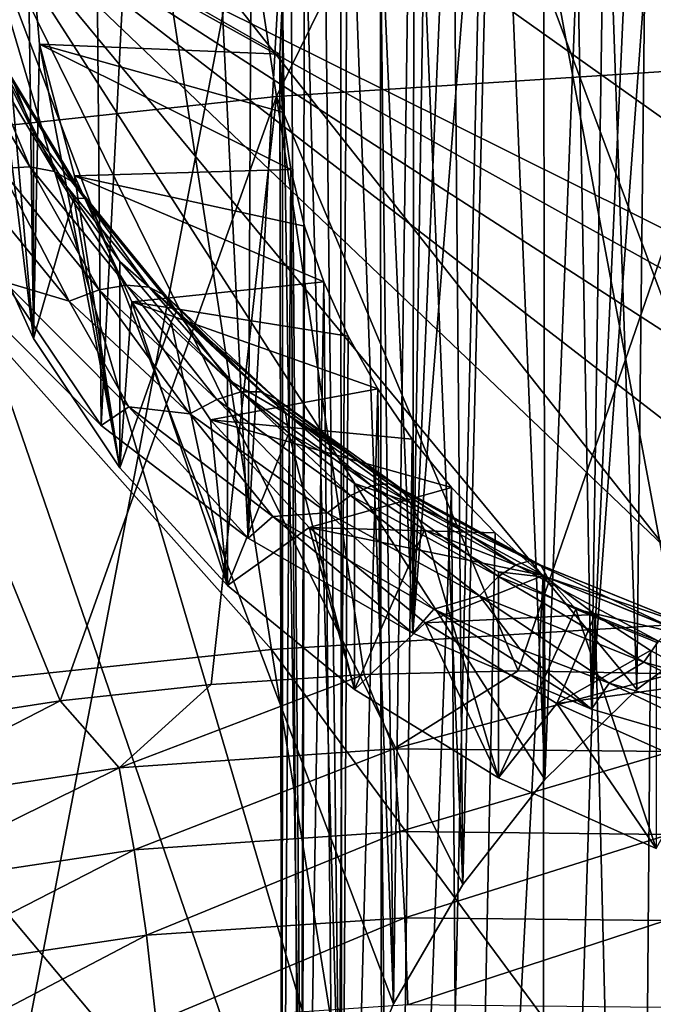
# Model space of a CAD drawing. Header units: metres. Extents: x -109 to 109, y -78 to 121.
# Tile 500 of 656: x -3.22 to -1.46, y -59.98 to -57.25. Entities that reach past the tile are written whole.
import ezdxf

# ---------------------------------------------------------------- set-up
doc = ezdxf.new("R2010")
doc.units = ezdxf.units.M
doc.layers.add('solid_508554_SW0001', color=7, linetype='CONTINUOUS')

msp = doc.modelspace()

# ---------------------------------------------------------------- linework, layer by layer
at = {"layer": 'solid_508554_SW0001'}
for points in [[(-1.232536, -53.693264, 73.047501), (-1.10607, -59.317673, 65.07177), (-1.633511, -59.164066, 64.964333)], [(-1.387994, -53.761219, 72.858841), (-1.232536, -53.693264, 73.047501), (-1.633511, -59.164066, 64.964333)], [(-1.553465, -53.836567, 72.640137), (-1.387994, -53.761219, 72.858841), (-1.633511, -59.164066, 64.964333)], [(-1.729498, -53.918835, 72.38829), (-1.553465, -53.836567, 72.640137), (-1.633511, -59.164066, 64.964333)], [(-1.729498, -53.918835, 72.38829), (-1.633511, -59.164066, 64.964333), (-2.130139, -58.953201, 64.816841)], [(-1.91813, -54.007961, 72.097328), (-1.729498, -53.918835, 72.38829), (-2.130139, -58.953201, 64.816841)], [(-2.05208, -54.071068, 71.877747), (-1.91813, -54.007961, 72.097328), (-2.130139, -58.953201, 64.816841)], [(-2.122468, -54.103996, 71.758026), (-2.05208, -54.071068, 71.877747), (-2.130139, -58.953201, 64.816841)], [(-2.340569, -54.204014, 71.367973), (-2.122468, -54.103996, 71.758026), (-2.130139, -58.953201, 64.816841)], [(-2.340569, -54.204014, 71.367973), (-2.130139, -58.953201, 64.816841), (-2.587559, -58.688618, 64.631783)], [(-2.566512, -54.302837, 70.931961), (-2.340569, -54.204014, 71.367973), (-2.587559, -58.688618, 64.631783)], [(-2.797381, -54.39642, 70.449379), (-2.566512, -54.302837, 70.931961), (-2.587559, -58.688618, 64.631783)], [(-2.211783, -66.377815, 9.131481), (-2.222234, -54.526951, 2.151316), (-4.42756, -54.381783, 2.402754)], [(-4.406734, -66.23333, 9.381738), (-2.211783, -66.377815, 9.131481), (-4.42756, -54.381783, 2.402754)], [(-3.030545, -54.480553, 69.917404), (-2.797381, -54.39642, 70.449379), (-2.996264, -58.375839, 64.413017)], [(-2.797381, -54.39642, 70.449379), (-2.587559, -58.688618, 64.631783), (-2.996264, -58.375839, 64.413017)], [(-3.030545, -54.480553, 69.917404), (-2.996264, -58.375839, 64.413017), (-3.34968, -58.019867, 64.16404)], [(-3.259381, -54.549332, 69.340607), (-3.030545, -54.480553, 69.917404), (-3.34968, -58.019867, 64.16404)], [(0, -66.426102, 9.047851), (0, -54.575462, 2.067291), (-2.222234, -54.526951, 2.151316)], [(-2.211783, -66.377815, 9.131481), (0, -66.426102, 9.047851), (-2.222234, -54.526951, 2.151316)], [(-2.509077, -57.460484, 50.071541), (-2.833525, -55.34499, 51.035069), (-1.421885, -55.254608, 51.19162)], [(-1.259074, -57.380451, 50.210163), (-2.509077, -57.460484, 50.071541), (-1.421885, -55.254608, 51.19162)], [(-3.741002, -57.593235, 49.84161), (-4.22475, -55.494907, 50.775406), (-2.833525, -55.34499, 51.035069)], [(-2.509077, -57.460484, 50.071541), (-3.741002, -57.593235, 49.84161), (-2.833525, -55.34499, 51.035069)], [(-4.647057, -55.382214, 0.680429), (-2.331927, -55.530445, 0.423685), (-4.626338, -67.498848, 7.815628)], [(-2.331927, -55.530445, 0.423685), (-2.321532, -67.646423, 7.560028), (-4.626338, -67.498848, 7.815628)], [(-2.331927, -55.530445, 0.423685), (0, -55.579975, 0.337897), (-2.321532, -67.646423, 7.560028)], [(-2.321532, -67.646423, 7.560028), (0, -55.579975, 0.337897), (0, -67.695732, 7.474622)], [(-1.229761, -58.904972, 54.975941), (-1.306236, -55.596676, 59.784458), (-1.469482, -55.686058, 59.846973)], [(-1.507271, -59.109695, 55.000969), (-1.469482, -55.686058, 59.846973), (-1.62361, -55.785625, 59.916615)], [(-1.507271, -59.109695, 55.000969), (-1.229761, -58.904972, 54.975941), (-1.469482, -55.686058, 59.846973)], [(-1.763366, -59.359665, 55.031528), (-1.62361, -55.785625, 59.916615), (-1.767783, -55.894836, 59.993)], [(-1.763366, -59.359665, 55.031528), (-1.507271, -59.109695, 55.000969), (-1.62361, -55.785625, 59.916615)], [(-1.763366, -59.359665, 55.031528), (-1.767783, -55.894836, 59.993), (-1.901006, -56.012936, 60.075603)], [(-1.990672, -59.651722, 55.067234), (-1.901006, -56.012936, 60.075603), (-2.022555, -56.139282, 60.163975)], [(-1.990672, -59.651722, 55.067234), (-1.763366, -59.359665, 55.031528), (-1.901006, -56.012936, 60.075603)], [(-3.183714, -58.133656, 62.413132), (-3.358227, -56.13419, 61.014641), (-3.358227, -57.750244, 62.144962)], [(-3.2, -56.942215, 61.579803), (-3.358227, -56.13419, 61.014641), (-3.183714, -58.133656, 62.413132)], [(-1.990672, -59.651722, 55.067234), (-2.022555, -56.139282, 60.163975), (-2.131594, -56.273006, 60.257507)], [(-2.18363, -59.983471, 55.107792), (-2.131594, -56.273006, 60.257507), (-2.227524, -56.413376, 60.355686)], [(-2.18363, -59.983471, 55.107792), (-1.990672, -59.651722, 55.067234), (-2.131594, -56.273006, 60.257507)], [(-2.18363, -59.983471, 55.107792), (-2.227524, -56.413376, 60.355686), (-2.309695, -56.559437, 60.457844)], [(-4.092897, -61.600193, 74.235786), (-2.051954, -61.79623, 74.348877), (-3.866666, -56.51215, 83.145706)], [(-2.051954, -61.79623, 74.348877), (-1.937002, -56.680149, 83.242615), (-3.866666, -56.51215, 83.145706)], [(-2.335019, -60.347897, 55.152348), (-2.309695, -56.559437, 60.457844), (-2.377645, -56.710369, 60.563412)], [(-2.335019, -60.347897, 55.152348), (-2.18363, -59.983471, 55.107792), (-2.309695, -56.559437, 60.457844)], [(-2.051954, -61.79623, 74.348877), (0.000254, -61.861794, 74.386688), (-1.937002, -56.680149, 83.242615)], [(0.000254, -61.861794, 74.386688), (0.001436, -56.736271, 83.274986), (-1.937002, -56.680149, 83.242615)], [(-2.335019, -60.347897, 55.152348), (-2.377645, -56.710369, 60.563412), (-2.430923, -56.865173, 60.671684)], [(-2.843036, -56.921932, 52.536964), (-1.265816, -58.920246, 51.656967), (-1.42639, -56.833637, 52.689892)], [(-3.362093, -56.868462, 54.726963), (0, -58.541428, 54.931496), (-0.316316, -58.564014, 54.934258)], [(-2.033412, -57.095478, 54.754719), (0, -58.541428, 54.931496), (-3.362093, -56.868462, 54.726963)], [(-3.362093, -56.868462, 54.726963), (-0.316316, -58.564014, 54.934258), (-0.629541, -58.631992, 54.942566)], [(-3.362093, -56.868462, 54.726963), (-0.629541, -58.631992, 54.942566), (-0.935256, -58.74551, 54.956444)], [(-3.362093, -56.868462, 54.726963), (-0.935256, -58.74551, 54.956444), (-1.229761, -58.904972, 54.975941)], [(-3.362093, -56.868462, 54.726963), (-1.229761, -58.904972, 54.975941), (-1.507271, -59.109695, 55.000969)], [(-3.362093, -56.868462, 54.726963), (-1.507271, -59.109695, 55.000969), (-1.763366, -59.359665, 55.031528)], [(-3.362093, -56.868462, 54.726963), (-1.763366, -59.359665, 55.031528), (-1.990672, -59.651722, 55.067234)], [(-3.362093, -56.868462, 54.726963), (-1.990672, -59.651722, 55.067234), (-2.18363, -59.983471, 55.107792)], [(-3.362093, -56.868462, 54.726963), (-2.18363, -59.983471, 55.107792), (-2.335019, -60.347897, 55.152348)], [(-3.328209, -60.656094, 55.190025), (-3.362093, -56.868462, 54.726963), (-2.335019, -60.347897, 55.152348)], [(-2.439803, -60.738911, 55.20015), (-2.430923, -56.865173, 60.671684), (-2.469222, -57.022949, 60.78204)], [(-2.439803, -60.738911, 55.20015), (-2.335019, -60.347897, 55.152348), (-2.430923, -56.865173, 60.671684)], [(-4.240262, -57.068417, 52.283249), (-2.522985, -58.9986, 51.521255), (-2.843036, -56.921932, 52.536964)], [(-2.843036, -56.921932, 52.536964), (-2.522985, -58.9986, 51.521255), (-1.265816, -58.920246, 51.656967)], [(-3.2, -56.942215, 61.579803), (-3.183714, -58.133656, 62.413132), (-3.167429, -57.315399, 61.84082)], [(-2.5, -57.343422, 61.006187), (-3.2, -56.942215, 61.579803), (-3.167429, -57.315399, 61.84082)], [(-2.5, -57.343422, 61.006187), (-2.492293, -57.182686, 60.893764), (-3.2, -56.942215, 61.579803)], [(-2.439803, -60.738911, 55.20015), (-2.469222, -57.022949, 60.78204), (-2.492293, -57.182686, 60.893764)], [(-4.240262, -57.068417, 52.283249), (-3.762919, -59.128593, 51.296101), (-2.522985, -58.9986, 51.521255)], [(-2.033412, -57.095478, 54.754719), (-1.35906, -57.16724, 54.763493), (0, -58.541428, 54.931496)], [(-2.493237, -61.14539, 55.249844), (-2.492293, -57.182686, 60.893764), (-2.5, -57.343422, 61.006187)], [(-2.493237, -61.14539, 55.249844), (-2.439803, -60.738911, 55.20015), (-2.492293, -57.182686, 60.893764)], [(-3.193971, -57.656193, 63.776386), (-3.407341, -57.30164, 63.5284), (-3.276137, -57.660873, 63.852463)], [(-3.334165, -57.322247, 63.446049), (-3.407341, -57.30164, 63.5284), (-3.193971, -57.656193, 63.776386)], [(-3.167429, -57.315399, 61.84082), (-3.183714, -58.133656, 62.413132), (-2.944391, -58.492813, 62.664337)], [(-3.167429, -57.315399, 61.84082), (-2.944391, -58.492813, 62.664337), (-3.070378, -57.680988, 62.096523)], [(-2.469222, -57.663891, 61.230335), (-3.167429, -57.315399, 61.84082), (-3.070378, -57.680988, 62.096523)], [(-2.492293, -57.504154, 61.11861), (-2.5, -57.343422, 61.006187), (-3.167429, -57.315399, 61.84082)], [(-2.469222, -57.663891, 61.230335), (-2.492293, -57.504154, 61.11861), (-3.167429, -57.315399, 61.84082)], [(-3.125377, -57.669186, 63.688709), (-3.334165, -57.322247, 63.446049), (-3.193971, -57.656193, 63.776386)], [(-3.279145, -57.35799, 63.355186), (-3.334165, -57.322247, 63.446049), (-3.125377, -57.669186, 63.688709)], [(-2.493237, -61.558468, 55.300346), (-2.5, -57.343422, 61.006187), (-2.492293, -57.504154, 61.11861)], [(-2.493237, -61.558468, 55.300346), (-2.493237, -61.14539, 55.249844), (-2.5, -57.343422, 61.006187)], [(-3.183714, -58.133656, 62.413132), (-3.358227, -57.750244, 62.144962), (-3.279324, -57.371357, 63.100288)], [(-3.183714, -58.133656, 62.413132), (-3.279324, -57.371357, 63.100288), (-3.183712, -57.560509, 63.232586)], [(-3.245045, -57.407066, 63.260372), (-3.183712, -57.560509, 63.232586), (-3.279324, -57.371357, 63.100288)], [(-3.073802, -57.699203, 63.593842), (-3.279145, -57.35799, 63.355186), (-3.125377, -57.669186, 63.688709)], [(-3.245045, -57.407066, 63.260372), (-3.279145, -57.35799, 63.355186), (-3.073802, -57.699203, 63.593842)], [(-1.837103, -59.057873, 49.225708), (-2.509077, -57.460484, 50.071541), (-1.259074, -57.380451, 50.210163)], [(-1.407931, -59.065777, 49.250614), (-1.837103, -59.057873, 49.225708), (-1.259074, -57.380451, 50.210163)], [(-3.041838, -57.744736, 63.496548), (-3.183712, -57.560509, 63.232586), (-3.245045, -57.407066, 63.260372)], [(-3.041838, -57.744736, 63.496548), (-3.245045, -57.407066, 63.260372), (-3.073802, -57.699203, 63.593842)], [(-3.110399, -59.1413, 49.039131), (-3.741002, -57.593235, 49.84161), (-2.509077, -57.460484, 50.071541)], [(-2.690035, -59.095638, 49.119812), (-3.110399, -59.1413, 49.039131), (-2.509077, -57.460484, 50.071541)], [(-2.265049, -59.067806, 49.182076), (-2.690035, -59.095638, 49.119812), (-2.509077, -57.460484, 50.071541)], [(-1.837103, -59.057873, 49.225708), (-2.265049, -59.067806, 49.182076), (-2.509077, -57.460484, 50.071541)], [(-2.493237, -61.558468, 55.300346), (-2.492293, -57.504154, 61.11861), (-2.469222, -57.663891, 61.230335)], [(-3.183714, -58.133656, 62.413132), (-3.183712, -57.560509, 63.232586), (-3.071877, -57.743587, 63.360638)], [(-3.041838, -57.744736, 63.496548), (-3.071877, -57.743587, 63.360638), (-3.183712, -57.560509, 63.232586)], [(-3.110399, -59.1413, 49.039131), (-3.524571, -59.204597, 48.940353), (-3.741002, -57.593235, 49.84161)], [(-3.276137, -57.660873, 63.852463), (-3.367747, -57.682991, 63.91312), (-3.085145, -58.029572, 64.155533)], [(-3.193971, -57.656193, 63.776386), (-3.276137, -57.660873, 63.852463), (-3.001222, -57.998028, 64.08828)], [(-3.001222, -57.998028, 64.08828), (-3.276137, -57.660873, 63.852463), (-3.085145, -58.029572, 64.155533)], [(-2.92595, -57.98489, 64.006287), (-3.193971, -57.656193, 63.776386), (-3.001222, -57.998028, 64.08828)], [(-3.125377, -57.669186, 63.688709), (-3.193971, -57.656193, 63.776386), (-2.92595, -57.98489, 64.006287)], [(-2.863113, -57.990826, 63.913673), (-3.125377, -57.669186, 63.688709), (-2.92595, -57.98489, 64.006287)], [(-3.073802, -57.699203, 63.593842), (-3.125377, -57.669186, 63.688709), (-2.863113, -57.990826, 63.913673)], [(-2.430923, -57.821667, 61.340687), (-2.469222, -57.663891, 61.230335), (-3.070378, -57.680988, 62.096523)], [(-2.439803, -61.964947, 55.35004), (-2.493237, -61.558468, 55.300346), (-2.469222, -57.663891, 61.230335)], [(-2.439803, -61.964947, 55.35004), (-2.469222, -57.663891, 61.230335), (-2.430923, -57.821667, 61.340687)], [(-3.085145, -58.029572, 64.155533), (-3.367747, -57.682991, 63.91312), (-3.264819, -57.97628, 64.133553)], [(-2.815866, -58.015537, 63.815094), (-3.073802, -57.699203, 63.593842), (-2.863113, -57.990826, 63.913673)], [(-3.041838, -57.744736, 63.496548), (-3.073802, -57.699203, 63.593842), (-2.815866, -58.015537, 63.815094)], [(-3.070378, -57.680988, 62.096523), (-2.944391, -58.492813, 62.664337), (-2.910822, -58.031536, 62.341705)], [(-2.377645, -57.976471, 61.448963), (-3.070378, -57.680988, 62.096523), (-2.910822, -58.031536, 62.341705)], [(-2.377645, -57.976471, 61.448963), (-2.430923, -57.821667, 61.340687), (-3.070378, -57.680988, 62.096523)], [(-2.944391, -58.492813, 62.664337), (-3.183714, -58.133656, 62.413132), (-3.071877, -57.743587, 63.360638)], [(-2.944391, -58.492813, 62.664337), (-3.071877, -57.743587, 63.360638), (-2.944387, -57.919666, 63.483791)], [(-3.041838, -57.744736, 63.496548), (-2.944387, -57.919666, 63.483791), (-3.071877, -57.743587, 63.360638)], [(-2.786583, -58.057777, 63.715496), (-2.944387, -57.919666, 63.483791), (-3.041838, -57.744736, 63.496548)], [(-2.786583, -58.057777, 63.715496), (-3.041838, -57.744736, 63.496548), (-2.815866, -58.015537, 63.815094)], [(-2.439803, -61.964947, 55.35004), (-2.430923, -57.821667, 61.340687), (-2.377645, -57.976471, 61.448963)], [(-2.944391, -58.492813, 62.664337), (-2.944387, -57.919666, 63.483791), (-2.801894, -58.087841, 63.601418)], [(-2.786583, -58.057777, 63.715496), (-2.801894, -58.087841, 63.601418), (-2.944387, -57.919666, 63.483791)], [(-3.264819, -57.97628, 64.133553), (-3.34968, -58.019867, 64.16404), (-2.996264, -58.375839, 64.413017)], [(-2.918862, -58.323689, 64.376541), (-3.264819, -57.97628, 64.133553), (-2.996264, -58.375839, 64.413017)], [(-3.085145, -58.029572, 64.155533), (-3.264819, -57.97628, 64.133553), (-2.918862, -58.323689, 64.376541)], [(-3.001222, -57.998028, 64.08828), (-3.085145, -58.029572, 64.155533), (-2.749754, -58.342964, 64.374725)], [(-2.92595, -57.98489, 64.006287), (-3.001222, -57.998028, 64.08828), (-2.674955, -58.302891, 64.301514)], [(-2.674955, -58.302891, 64.301514), (-3.001222, -57.998028, 64.08828), (-2.749754, -58.342964, 64.374725)], [(-2.607866, -58.282112, 64.214172), (-2.92595, -57.98489, 64.006287), (-2.674955, -58.302891, 64.301514)], [(-2.863113, -57.990826, 63.913673), (-2.92595, -57.98489, 64.006287), (-2.607866, -58.282112, 64.214172)], [(-2.309695, -58.127403, 61.554531), (-2.377645, -57.976471, 61.448963), (-2.910822, -58.031536, 62.341705)], [(-2.55186, -58.281662, 64.117096), (-2.863113, -57.990826, 63.913673), (-2.607866, -58.282112, 64.214172)], [(-2.815866, -58.015537, 63.815094), (-2.863113, -57.990826, 63.913673), (-2.55186, -58.281662, 64.117096)], [(-2.335019, -62.355961, 55.397842), (-2.439803, -61.964947, 55.35004), (-2.377645, -57.976471, 61.448963)], [(-2.335019, -62.355961, 55.397842), (-2.377645, -57.976471, 61.448963), (-2.309695, -58.127403, 61.554531)], [(-2.509749, -58.301575, 64.01516), (-2.815866, -58.015537, 63.815094), (-2.55186, -58.281662, 64.117096)], [(-2.786583, -58.057777, 63.715496), (-2.815866, -58.015537, 63.815094), (-2.509749, -58.301575, 64.01516)], [(-2.749754, -58.342964, 64.374725), (-3.085145, -58.029572, 64.155533), (-2.918862, -58.323689, 64.376541)], [(-2.910822, -58.031536, 62.341705), (-2.944391, -58.492813, 62.664337), (-2.645128, -58.820404, 62.893467)], [(-2.910822, -58.031536, 62.341705), (-2.645128, -58.820404, 62.893467), (-2.692011, -58.359905, 62.571381)], [(-2.227524, -58.273464, 61.656689), (-2.910822, -58.031536, 62.341705), (-2.692011, -58.359905, 62.571381)], [(-2.227524, -58.273464, 61.656689), (-2.309695, -58.127403, 61.554531), (-2.910822, -58.031536, 62.341705)], [(-2.786583, -58.057777, 63.715496), (-2.645123, -58.247257, 63.712921), (-2.801894, -58.087841, 63.601418)], [(-2.48365, -58.340839, 63.913479), (-2.645123, -58.247257, 63.712921), (-2.786583, -58.057777, 63.715496)], [(-2.48365, -58.340839, 63.913479), (-2.786583, -58.057777, 63.715496), (-2.509749, -58.301575, 64.01516)], [(-2.645128, -58.820404, 62.893467), (-2.944391, -58.492813, 62.664337), (-2.801894, -58.087841, 63.601418)], [(-2.645128, -58.820404, 62.893467), (-2.801894, -58.087841, 63.601418), (-2.645123, -58.247257, 63.712921)], [(-2.335019, -62.355961, 55.397842), (-2.309695, -58.127403, 61.554531), (-2.227524, -58.273464, 61.656689)], [(-2.645128, -58.820404, 62.893467), (-2.645123, -58.247257, 63.712921), (-2.474874, -58.397102, 63.817726)], [(-2.48365, -58.340839, 63.913479), (-2.474874, -58.397102, 63.817726), (-2.645123, -58.247257, 63.712921)], [(-2.131594, -58.413834, 61.754868), (-2.227524, -58.273464, 61.656689), (-2.692011, -58.359905, 62.571381)], [(-2.18363, -62.720387, 55.442398), (-2.335019, -62.355961, 55.397842), (-2.227524, -58.273464, 61.656689)], [(-2.18363, -62.720387, 55.442398), (-2.227524, -58.273464, 61.656689), (-2.131594, -58.413834, 61.754868)], [(-2.607866, -58.282112, 64.214172), (-2.674955, -58.302891, 64.301514), (-2.302918, -58.570251, 64.48851)], [(-2.55186, -58.281662, 64.117096), (-2.607866, -58.282112, 64.214172), (-2.245161, -58.542763, 64.396484)], [(-2.245161, -58.542763, 64.396484), (-2.607866, -58.282112, 64.214172), (-2.302918, -58.570251, 64.48851)], [(-2.196944, -58.53672, 64.295486), (-2.55186, -58.281662, 64.117096), (-2.245161, -58.542763, 64.396484)], [(-2.509749, -58.301575, 64.01516), (-2.55186, -58.281662, 64.117096), (-2.196944, -58.53672, 64.295486)], [(-2.16069, -58.552422, 64.190605), (-2.509749, -58.301575, 64.01516), (-2.196944, -58.53672, 64.295486)], [(-2.48365, -58.340839, 63.913479), (-2.509749, -58.301575, 64.01516), (-2.16069, -58.552422, 64.190605)], [(-2.918862, -58.323689, 64.376541), (-2.996264, -58.375839, 64.413017), (-2.587559, -58.688618, 64.631783)], [(-2.518832, -58.628792, 64.589943), (-2.918862, -58.323689, 64.376541), (-2.587559, -58.688618, 64.631783)], [(-2.749754, -58.342964, 64.374725), (-2.918862, -58.323689, 64.376541), (-2.518832, -58.628792, 64.589943)], [(-2.674955, -58.302891, 64.301514), (-2.749754, -58.342964, 64.374725), (-2.367315, -58.617798, 64.566956)], [(-2.302918, -58.570251, 64.48851), (-2.674955, -58.302891, 64.301514), (-2.367315, -58.617798, 64.566956)], [(-2.367315, -58.617798, 64.566956), (-2.749754, -58.342964, 64.374725), (-2.518832, -58.628792, 64.589943)], [(-2.138221, -58.589077, 64.087105), (-2.474874, -58.397102, 63.817726), (-2.48365, -58.340839, 63.913479)], [(-2.138221, -58.589077, 64.087105), (-2.48365, -58.340839, 63.913479), (-2.16069, -58.552422, 64.190605)], [(-2.692011, -58.359905, 62.571381), (-2.645128, -58.820404, 62.893467), (-2.418399, -58.65942, 62.780869)], [(-2.022555, -58.547558, 61.8484), (-2.692011, -58.359905, 62.571381), (-2.418399, -58.65942, 62.780869)], [(-2.022555, -58.547558, 61.8484), (-2.131594, -58.413834, 61.754868), (-2.692011, -58.359905, 62.571381)], [(-2.292017, -59.10976, 63.095852), (-2.645128, -58.820404, 62.893467), (-2.474874, -58.397102, 63.817726)], [(-2.292017, -59.10976, 63.095852), (-2.474874, -58.397102, 63.817726), (-2.292012, -58.536613, 63.915306)], [(-2.138221, -58.589077, 64.087105), (-2.292012, -58.536613, 63.915306), (-2.474874, -58.397102, 63.817726)], [(-2.18363, -62.720387, 55.442398), (-2.131594, -58.413834, 61.754868), (-2.022555, -58.547558, 61.8484)], [(-1.901006, -58.673904, 61.936771), (-2.022555, -58.547558, 61.8484), (-2.418399, -58.65942, 62.780869)], [(-2.245161, -58.542763, 64.396484), (-2.302918, -58.570251, 64.48851), (-1.891479, -58.795532, 64.64608)], [(-2.292017, -59.10976, 63.095852), (-2.292012, -58.536613, 63.915306), (-2.097472, -58.665081, 64.005157)], [(-2.138221, -58.589077, 64.087105), (-2.097472, -58.665081, 64.005157), (-2.292012, -58.536613, 63.915306)], [(-2.196944, -58.53672, 64.295486), (-2.245161, -58.542763, 64.396484), (-1.84404, -58.762394, 64.550095)], [(-1.84404, -58.762394, 64.550095), (-2.245161, -58.542763, 64.396484), (-1.891479, -58.795532, 64.64608)], [(-1.804437, -58.751633, 64.445808), (-2.196944, -58.53672, 64.295486), (-1.84404, -58.762394, 64.550095)], [(-2.16069, -58.552422, 64.190605), (-2.196944, -58.53672, 64.295486), (-1.804437, -58.751633, 64.445808)], [(-1.990672, -63.052132, 55.482956), (-2.18363, -62.720387, 55.442398), (-2.022555, -58.547558, 61.8484)], [(-1.990672, -63.052132, 55.482956), (-2.022555, -58.547558, 61.8484), (-1.901006, -58.673904, 61.936771)], [(-2.302918, -58.570251, 64.48851), (-2.367315, -58.617798, 64.566956), (-1.94437, -58.849377, 64.728928)], [(-1.891479, -58.795532, 64.64608), (-2.302918, -58.570251, 64.48851), (-1.94437, -58.849377, 64.728928)], [(-1.77466, -58.763786, 64.338448), (-2.16069, -58.552422, 64.190605), (-1.804437, -58.751633, 64.445808)], [(-2.138221, -58.589077, 64.087105), (-2.16069, -58.552422, 64.190605), (-1.77466, -58.763786, 64.338448)], [(-1.756206, -58.798244, 64.233406), (-2.097472, -58.665081, 64.005157), (-2.138221, -58.589077, 64.087105)], [(-1.756206, -58.798244, 64.233406), (-2.138221, -58.589077, 64.087105), (-1.77466, -58.763786, 64.338448)], [(-2.518832, -58.628792, 64.589943), (-2.587559, -58.688618, 64.631783), (-2.130139, -58.953201, 64.816841)], [(-2.367315, -58.617798, 64.566956), (-2.518832, -58.628792, 64.589943), (-2.071637, -58.88644, 64.770149)], [(-2.071637, -58.88644, 64.770149), (-2.518832, -58.628792, 64.589943), (-2.130139, -58.953201, 64.816841)], [(-1.94437, -58.849377, 64.728928), (-2.367315, -58.617798, 64.566956), (-2.071637, -58.88644, 64.770149)], [(-2.418399, -58.65942, 62.780869), (-2.645128, -58.820404, 62.893467), (-2.292017, -59.10976, 63.095852)], [(-2.418399, -58.65942, 62.780869), (-2.292017, -59.10976, 63.095852), (-2.095554, -58.923973, 62.965908)], [(-1.767783, -58.792004, 62.019371), (-2.418399, -58.65942, 62.780869), (-2.095554, -58.923973, 62.965908)], [(-1.767783, -58.792004, 62.019371), (-1.901006, -58.673904, 61.936771), (-2.418399, -58.65942, 62.780869)], [(-1.892247, -59.354992, 63.267376), (-2.292017, -59.10976, 63.095852), (-2.097472, -58.665081, 64.005157)], [(-1.892247, -59.354992, 63.267376), (-2.097472, -58.665081, 64.005157), (-1.892243, -58.781845, 64.08683)], [(-1.756206, -58.798244, 64.233406), (-1.892243, -58.781845, 64.08683), (-2.097472, -58.665081, 64.005157)], [(-1.990672, -63.052132, 55.482956), (-1.901006, -58.673904, 61.936771), (-1.767783, -58.792004, 62.019371)], [(-1.84404, -58.762394, 64.550095), (-1.891479, -58.795532, 64.64608), (-1.447675, -58.974876, 64.771523)], [(-1.804437, -58.751633, 64.445808), (-1.84404, -58.762394, 64.550095), (-1.411367, -58.937241, 64.672394)], [(-1.411367, -58.937241, 64.672394), (-1.84404, -58.762394, 64.550095), (-1.447675, -58.974876, 64.771523)], [(-1.381056, -58.922726, 64.565475), (-1.804437, -58.751633, 64.445808), (-1.411367, -58.937241, 64.672394)], [(-1.77466, -58.763786, 64.338448), (-1.804437, -58.751633, 64.445808), (-1.381056, -58.922726, 64.565475)], [(-1.358266, -58.932056, 64.456139), (-1.77466, -58.763786, 64.338448), (-1.381056, -58.922726, 64.565475)], [(-1.756206, -58.798244, 64.233406), (-1.77466, -58.763786, 64.338448), (-1.358266, -58.932056, 64.456139)], [(-1.62361, -58.901215, 62.095757), (-1.767783, -58.792004, 62.019371), (-2.095554, -58.923973, 62.965908)], [(-1.763366, -63.344189, 55.518661), (-1.990672, -63.052132, 55.482956), (-1.767783, -58.792004, 62.019371)], [(-1.891479, -58.795532, 64.64608), (-1.94437, -58.849377, 64.728928), (-1.488156, -59.033737, 64.85788)], [(-1.892247, -59.354992, 63.267376), (-1.892243, -58.781845, 64.08683), (-1.677372, -58.886318, 64.159897)], [(-1.756206, -58.798244, 64.233406), (-1.677372, -58.886318, 64.159897), (-1.892243, -58.781845, 64.08683)], [(-1.447675, -58.974876, 64.771523), (-1.891479, -58.795532, 64.64608), (-1.488156, -59.033737, 64.85788)], [(-1.763366, -63.344189, 55.518661), (-1.767783, -58.792004, 62.019371), (-1.62361, -58.901215, 62.095757)], [(-1.344142, -58.964764, 64.349876), (-1.677372, -58.886318, 64.159897), (-1.756206, -58.798244, 64.233406)], [(-1.344142, -58.964764, 64.349876), (-1.756206, -58.798244, 64.233406), (-1.358266, -58.932056, 64.456139)], [(-1.94437, -58.849377, 64.728928), (-2.071637, -58.88644, 64.770149), (-1.832503, -58.99609, 64.84684)], [(-1.94437, -58.849377, 64.728928), (-1.832503, -58.99609, 64.84684), (-1.584551, -59.09214, 64.914024)], [(-1.488156, -59.033737, 64.85788), (-1.94437, -58.849377, 64.728928), (-1.584551, -59.09214, 64.914024)], [(-2.071637, -58.88644, 64.770149), (-2.130139, -58.953201, 64.816841), (-1.633511, -59.164066, 64.964333)], [(-1.62361, -58.901215, 62.095757), (-2.095554, -58.923973, 62.965908), (-1.730051, -59.148186, 63.122726)], [(-1.832503, -58.99609, 64.84684), (-2.071637, -58.88644, 64.770149), (-1.633511, -59.164066, 64.964333)], [(-1.453956, -59.551109, 63.404545), (-1.892247, -59.354992, 63.267376), (-1.677372, -58.886318, 64.159897)], [(-1.507271, -63.594162, 55.549221), (-1.763366, -63.344189, 55.518661), (-1.62361, -58.901215, 62.095757)], [(-1.469482, -59.000782, 62.165398), (-1.62361, -58.901215, 62.095757), (-1.730051, -59.148186, 63.122726)], [(-1.453956, -59.551109, 63.404545), (-1.677372, -58.886318, 64.159897), (-1.453953, -58.977962, 64.223999)], [(-1.344142, -58.964764, 64.349876), (-1.453953, -58.977962, 64.223999), (-1.677372, -58.886318, 64.159897)], [(-1.507271, -63.594162, 55.549221), (-1.62361, -58.901215, 62.095757), (-1.469482, -59.000782, 62.165398)], [(-1.265816, -58.920246, 51.656967), (-2.522985, -58.9986, 51.521255), (-1.105454, -60.918385, 50.461784)], [(-2.095554, -58.923973, 62.965908), (-2.292017, -59.10976, 63.095852), (-1.892247, -59.354992, 63.267376)], [(-2.095554, -58.923973, 62.965908), (-1.892247, -59.354992, 63.267376), (-1.730051, -59.148186, 63.122726)], [(-1.447675, -58.974876, 64.771523), (-1.488156, -59.033737, 64.85788), (-1.00648, -59.167725, 64.951591)], [(-2.522985, -58.9986, 51.521255), (-3.762919, -59.128593, 51.296101), (-2.203244, -60.987316, 50.342388)], [(-2.522985, -58.9986, 51.521255), (-2.203244, -60.987316, 50.342388), (-1.105454, -60.918385, 50.461784)], [(-1.584551, -59.09214, 64.914024), (-1.832503, -58.99609, 64.84684), (-1.633511, -59.164066, 64.964333)], [(-1.306236, -59.090168, 62.227917), (-1.469482, -59.000782, 62.165398), (-1.730051, -59.148186, 63.122726)], [(-1.507271, -63.594162, 55.549221), (-1.469482, -59.000782, 62.165398), (-1.306236, -59.090168, 62.227917)], [(-1.488156, -59.033737, 64.85788), (-1.584551, -59.09214, 64.914024), (-1.068286, -59.24123, 65.018303)], [(-1.00648, -59.167725, 64.951591), (-1.488156, -59.033737, 64.85788), (-1.068286, -59.24123, 65.018303)], [(-2.945757, -59.326965, 48.96608), (-2.690035, -59.095638, 49.119812), (-2.265049, -59.067806, 49.182076)], [(-2.183175, -59.274181, 49.084846), (-2.945757, -59.326965, 48.96608), (-2.265049, -59.067806, 49.182076)], [(-2.183175, -59.274181, 49.084846), (-2.265049, -59.067806, 49.182076), (-1.837103, -59.057873, 49.225708)], [(-2.183175, -59.274181, 49.084846), (-1.837103, -59.057873, 49.225708), (-1.407931, -59.065777, 49.250614)], [(-2.183175, -59.274181, 49.084846), (-1.407931, -59.065777, 49.250614), (-1.412472, -59.281448, 49.141247)], [(-2.945757, -59.326965, 48.96608), (-3.110399, -59.1413, 49.039131), (-2.690035, -59.095638, 49.119812)], [(-1.306236, -59.090168, 62.227917), (-1.730051, -59.148186, 63.122726), (-1.329328, -59.327492, 63.248138)], [(-1.584551, -59.09214, 64.914024), (-1.633511, -59.164066, 64.964333), (-1.10607, -59.317673, 65.07177)], [(-1.068286, -59.24123, 65.018303), (-1.584551, -59.09214, 64.914024), (-1.10607, -59.317673, 65.07177)], [(-1.229761, -63.798885, 55.574249), (-1.507271, -63.594162, 55.549221), (-1.306236, -59.090168, 62.227917)], [(-3.762919, -59.128593, 51.296101), (-3.285759, -61.101677, 50.144314), (-2.203244, -60.987316, 50.342388)], [(-3.690198, -59.439331, 48.786297), (-3.524571, -59.204597, 48.940353), (-3.110399, -59.1413, 49.039131)], [(-2.945757, -59.326965, 48.96608), (-3.690198, -59.439331, 48.786297), (-3.110399, -59.1413, 49.039131)], [(-1.730051, -59.148186, 63.122726), (-1.892247, -59.354992, 63.267376), (-1.453956, -59.551109, 63.404545)], [(-1.730051, -59.148186, 63.122726), (-1.453956, -59.551109, 63.404545), (-1.329328, -59.327492, 63.248138)], [(-2.904775, -59.555084, 48.896111), (-2.945757, -59.326965, 48.96608), (-2.183175, -59.274181, 49.084846)], [(-2.165812, -59.504467, 49.012184), (-2.904775, -59.555084, 48.896111), (-2.183175, -59.274181, 49.084846)], [(-2.165812, -59.504467, 49.012184), (-2.183175, -59.274181, 49.084846), (-1.412472, -59.281448, 49.141247)], [(-2.165812, -59.504467, 49.012184), (-1.412472, -59.281448, 49.141247), (-1.418898, -59.512077, 49.06789)], [(-3.626088, -59.663471, 48.720989), (-3.690198, -59.439331, 48.786297), (-2.945757, -59.326965, 48.96608)], [(-2.904775, -59.555084, 48.896111), (-3.626088, -59.663471, 48.720989), (-2.945757, -59.326965, 48.96608)], [(-2.870241, -59.792484, 48.863544), (-2.904775, -59.555084, 48.896111), (-2.165812, -59.504467, 49.012184)], [(-2.152562, -59.743683, 48.977341), (-2.870241, -59.792484, 48.863544), (-2.165812, -59.504467, 49.012184)], [(-2.152562, -59.743683, 48.977341), (-2.165812, -59.504467, 49.012184), (-1.418898, -59.512077, 49.06789)], [(-2.152562, -59.743683, 48.977341), (-1.418898, -59.512077, 49.06789), (-1.427039, -59.75145, 49.032578)], [(-3.570671, -59.897415, 48.692497), (-3.626088, -59.663471, 48.720989), (-2.904775, -59.555084, 48.896111)], [(-2.870241, -59.792484, 48.863544), (-3.570671, -59.897415, 48.692497), (-2.904775, -59.555084, 48.896111)], [(-2.843053, -60.03299, 48.869232), (-2.870241, -59.792484, 48.863544), (-2.152562, -59.743683, 48.977341)], [(-2.14377, -59.985592, 48.981224), (-2.843053, -60.03299, 48.869232), (-2.152562, -59.743683, 48.977341)], [(-2.14377, -59.985592, 48.981224), (-2.152562, -59.743683, 48.977341), (-1.427039, -59.75145, 49.032578)], [(-2.14377, -59.985592, 48.981224), (-1.427039, -59.75145, 49.032578), (-1.436683, -59.993328, 49.036232)], [(-3.52539, -60.135075, 48.701557), (-3.570671, -59.897415, 48.692497), (-2.870241, -59.792484, 48.863544)], [(-2.843053, -60.03299, 48.869232), (-3.52539, -60.135075, 48.701557), (-2.870241, -59.792484, 48.863544)]]:
    msp.add_3dface(points, dxfattribs=at)

doc.saveas('drawing.dxf')
